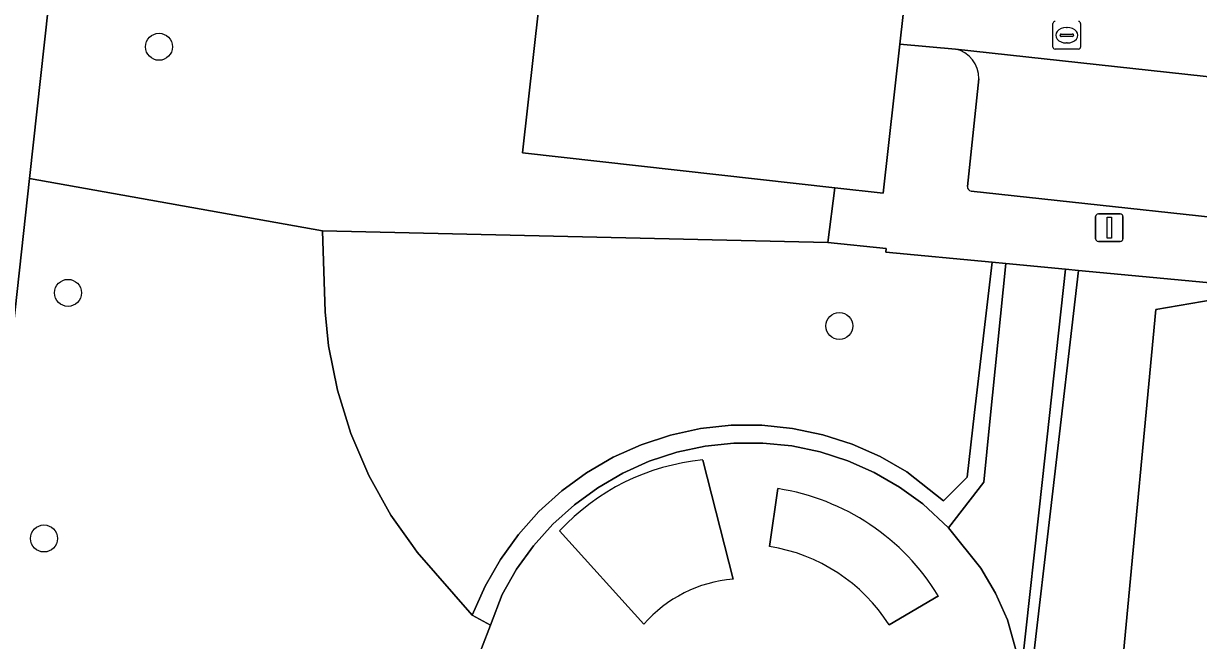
# Model space of a CAD drawing. Extents: x 162026 to 163502, y 387295 to 388169.
# Drawn here: x 162130.67 to 162173.27, y 387891.34 to 387913.7 of the extents above; entities that cross this region are included whole.
import ezdxf

# ---------------------------------------------------------------- set-up
doc = ezdxf.new("R2010")
doc.units = 0
for name, color, linetype in [('IMGEO_Boom', 7, 'Continuous'), ('IMGEO_Erf', 7, 'Continuous'), ('IMGEO_Gemengd_bos', 7, 'Continuous'), ('IMGEO_Groenvoorziening', 7, 'Continuous'), ('IMGEO_Haag', 7, 'Continuous'), ('IMGEO_Hek', 7, 'Continuous'), ('IMGEO_Lichtmast', 7, 'Continuous'), ('IMGEO_Loofbos', 7, 'Continuous'), ('IMGEO_Pand', 7, 'Continuous'), ('IMGEO_Parkeervlak_open', 7, 'Continuous'), ('IMGEO_Rijbaan_lokaal_open', 7, 'Continuous'), ('IMGEO_Rioolput', 7, 'Continuous'), ('IMGEO_Voetpad_open', 7, 'Continuous')]:
    doc.layers.add(name, color=color, linetype=linetype)

msp = doc.modelspace()

# ---------------------------------------------------------------- linework, layer by layer
at = {"layer": 'IMGEO_Boom'}
for centre in [(162135.586, 387912.86), (162132.286, 387903.94), (162160.249, 387902.74), (162131.414, 387895.036)]:
    msp.add_circle(centre, 0.489, dxfattribs=at)
at = {"layer": 'IMGEO_Erf'}
msp.add_lwpolyline([(162174.684, 387903.845), (162171.728, 387903.331), (162170.556, 387890.887), (162172.727, 387890.683), (162171.85, 387881.372), (162184.987, 387879.827)], dxfattribs=at)
at = {"layer": 'IMGEO_Gemengd_bos'}
msp.add_lwpolyline([(162155.221, 387899.019), (162156.33, 387899.138), (162157.446, 387899.142), (162158.555, 387899.028), (162159.647, 387898.799), (162160.709, 387898.458), (162161.73, 387898.007), (162162.702, 387897.448), (162164.031, 387896.403), (162164.881, 387897.264), (162165.153, 387899.6), (162165.789, 387905.052), (162161.931, 387905.419), (162161.942, 387905.547), (162159.835, 387905.769), (162141.507, 387906.189), (162141.605, 387903.256), (162141.734, 387902.024), (162142.054, 387900.409), (162142.541, 387898.836), (162143.19, 387897.322), (162143.994, 387895.884), (162144.777, 387894.776), (162144.944, 387894.539), (162146.944, 387892.255), (162147.408, 387893.309), (162147.964, 387894.276), (162148.616, 387895.18), (162149.36, 387896.012), (162150.187, 387896.76), (162151.088, 387897.418), (162152.053, 387897.979), (162153.07, 387898.436), (162154.13, 387898.784)], close=True, dxfattribs=at)
at = {"layer": 'IMGEO_Groenvoorziening'}
for points in [[(162152.337, 387940.998), (162140.731, 387942.294), (162141.881, 387952.591), (162140.511, 387954.289), (162143.368, 387980.597), (162141.338, 387980.843), (162138.923, 387981.135), (162130.895, 387908.088), (162141.507, 387906.189), (162159.835, 387905.769), (162160.086, 387907.751), (162148.766, 387909.013)], [(162146.944, 387892.255), (162144.944, 387894.539), (162144.777, 387894.776), (162143.994, 387895.884), (162143.19, 387897.322), (162142.541, 387898.836), (162142.054, 387900.409), (162141.734, 387902.024), (162141.605, 387903.256), (162141.507, 387906.189), (162130.895, 387908.088), (162128.072, 387882.398), (162127.867, 387880.534), (162143.344, 387886.938), (162146.955, 387888.433), (162147.061, 387890.019), (162147.277, 387891.047), (162147.602, 387891.898)], [(162160.709, 387898.458), (162159.647, 387898.799), (162158.555, 387899.028), (162157.446, 387899.142), (162156.33, 387899.138), (162155.221, 387899.019), (162154.13, 387898.784), (162153.07, 387898.436), (162152.053, 387897.979), (162151.088, 387897.418), (162150.187, 387896.76), (162149.36, 387896.012), (162148.616, 387895.18), (162147.964, 387894.276), (162147.408, 387893.309), (162146.944, 387892.255), (162147.602, 387891.898), (162148.025, 387893.008), (162148.548, 387893.919), (162149.164, 387894.77), (162149.865, 387895.553), (162150.644, 387896.258), (162151.492, 387896.877), (162152.401, 387897.405), (162153.36, 387897.834), (162154.358, 387898.161), (162155.386, 387898.382), (162156.43, 387898.494), (162157.481, 387898.497), (162158.526, 387898.389), (162159.554, 387898.173), (162160.554, 387897.851), (162161.515, 387897.426), (162162.426, 387896.902), (162163.278, 387896.287), (162164.206, 387895.424), (162165.484, 387897.075), (162165.707, 387899.275), (162166.289, 387905.004), (162165.789, 387905.052), (162165.153, 387899.6), (162164.881, 387897.264), (162164.031, 387896.403), (162162.702, 387897.448), (162161.73, 387898.007)], [(162167.989, 387896.753), (162168.92, 387904.753), (162168.455, 387904.798), (162167.612, 387897.17), (162166.848, 387890.257), (162167.001, 387889.02), (162167.002, 387888.622), (162167.004, 387887.969), (162166.896, 387886.924), (162166.68, 387885.896), (162166.358, 387884.896), (162165.933, 387883.935), (162164.903, 387882.323), (162165.19, 387882.066), (162166.269, 387883.755), (162166.714, 387884.761), (162167.048, 387885.798), (162167.272, 387886.865), (162167.383, 387887.944), (162167.396, 387888.379), (162167.361, 387889.244), (162167.208, 387890.038)]]:
    msp.add_lwpolyline(points, close=True, dxfattribs=at)
at = {"layer": 'IMGEO_Haag'}
for points in [[(162160.709, 387898.458), (162159.647, 387898.799), (162158.555, 387899.028), (162157.446, 387899.142), (162156.33, 387899.138), (162155.221, 387899.019), (162154.13, 387898.784), (162153.07, 387898.436), (162152.053, 387897.979), (162151.088, 387897.418), (162150.187, 387896.76), (162149.36, 387896.012), (162148.616, 387895.18), (162147.964, 387894.276), (162147.408, 387893.309), (162146.944, 387892.255), (162147.602, 387891.898), (162148.025, 387893.008), (162148.548, 387893.919), (162149.164, 387894.77), (162149.865, 387895.553), (162150.644, 387896.258), (162151.492, 387896.877), (162152.401, 387897.405), (162153.36, 387897.834), (162154.358, 387898.161), (162155.386, 387898.382), (162156.43, 387898.494), (162157.481, 387898.497), (162158.526, 387898.389), (162159.554, 387898.173), (162160.554, 387897.851), (162161.515, 387897.426), (162162.426, 387896.902), (162163.278, 387896.287), (162164.206, 387895.424), (162165.484, 387897.075), (162165.707, 387899.275), (162166.289, 387905.004), (162165.789, 387905.052), (162165.153, 387899.6), (162164.881, 387897.264), (162164.031, 387896.403), (162162.702, 387897.448), (162161.73, 387898.007)], [(162167.989, 387896.753), (162168.92, 387904.753), (162168.455, 387904.798), (162167.612, 387897.17), (162166.848, 387890.257), (162167.001, 387889.02), (162167.002, 387888.622), (162167.004, 387887.969), (162166.896, 387886.924), (162166.68, 387885.896), (162166.358, 387884.896), (162165.933, 387883.935), (162164.903, 387882.323), (162165.19, 387882.066), (162166.269, 387883.755), (162166.714, 387884.761), (162167.048, 387885.798), (162167.272, 387886.865), (162167.383, 387887.944), (162167.396, 387888.379), (162167.361, 387889.244), (162167.208, 387890.038)]]:
    msp.add_lwpolyline(points, close=True, dxfattribs=at)
at = {"layer": 'IMGEO_Hek'}
msp.add_lwpolyline([(162174.684, 387903.845), (162171.728, 387903.331), (162170.556, 387890.887), (162172.727, 387890.683), (162171.85, 387881.372), (162184.987, 387879.827)], dxfattribs=at)
at = {"layer": 'IMGEO_Lichtmast'}
for p, q in [((162169.541, 387905.903), (162169.541, 387906.703)), ((162169.541, 387906.703), (162169.541, 387905.903)), ((162169.641, 387906.803), (162170.431, 387906.803)), ((162170.431, 387906.803), (162169.641, 387906.803)), ((162170.531, 387906.703), (162170.531, 387905.903)), ((162170.531, 387905.903), (162170.531, 387906.703)), ((162170.431, 387905.803), (162169.641, 387905.803)), ((162169.641, 387905.803), (162170.431, 387905.803))]:
    msp.add_line(p, q, dxfattribs=at)
msp.add_lwpolyline([(162169.961, 387906.678), (162170.111, 387906.678), (162170.111, 387905.928), (162169.961, 387905.928), (162169.961, 387906.678)], dxfattribs=at)
for centre, start, end in [((162169.641, 387906.703), 90, 180), ((162169.641, 387906.703), 90, 180), ((162170.431, 387906.703), 0, 90), ((162170.431, 387906.703), 360, 90), ((162169.641, 387905.903), 180, 270), ((162169.641, 387905.903), 180, 270), ((162170.431, 387905.903), 270, 0), ((162170.431, 387905.903), 270, 0)]:
    msp.add_arc(centre, 0.1, start, end, dxfattribs=at)
at = {"layer": 'IMGEO_Loofbos'}
for points in [[(162171.728, 387903.331), (162174.684, 387903.845), (162174.697, 387903.966), (162174.719, 387904.201), (162168.92, 387904.753), (162167.989, 387896.753), (162167.208, 387890.038), (162167.361, 387889.244), (162167.396, 387888.379), (162167.383, 387887.944), (162167.272, 387886.865), (162167.048, 387885.798), (162166.714, 387884.761), (162166.269, 387883.755), (162165.19, 387882.066), (162165.386, 387881.891), (162167.785, 387879.745), (162175.856, 387872.528), (162176.723, 387871.285), (162177.312, 387869.89), (162177.598, 387868.402), (162177.571, 387866.907), (162175.011, 387840.691), (162179.708, 387840.17)], [(162201.008, 387822.336), (162202.235, 387819.498), (162214.54, 387824.935), (162208.73, 387837.034), (162203.311, 387837.645), (162191.913, 387839.079), (162190.097, 387839.307), (162191.3, 387848.871), (162188.873, 387849.177), (162190.113, 387859.038), (162182.846, 387859.915), (162184.551, 387875.63), (162184.963, 387879.62), (162184.987, 387879.827), (162171.85, 387881.372), (162172.727, 387890.683), (162170.556, 387890.887), (162171.728, 387903.331)]]:
    msp.add_lwpolyline(points, dxfattribs=at)
at = {"layer": 'IMGEO_Pand'}
msp.add_lwpolyline([(162154.961, 387952.409), (162158.206, 387981.925), (162149.378, 387982.899), (162147.377, 387983.12), (162145.124, 387983.369), (162141.881, 387952.591), (162140.731, 387942.294), (162152.337, 387940.998), (162148.766, 387909.013), (162160.086, 387907.751), (162161.838, 387907.556), (162162.443, 387912.958), (162164.867, 387934.596), (162165.43, 387939.618), (162169.747, 387939.264), (162170.042, 387941.872), (162171.334, 387941.727), (162171.711, 387945.098), (162154.36, 387946.945)], close=True, dxfattribs=at)
at = {"layer": 'IMGEO_Parkeervlak_open'}
for points in [[(162190.839, 387909.893), (162164.457, 387912.774)], [(162165.302, 387911.702), (162164.891, 387907.798)], [(162165.031, 387907.626), (162190.861, 387904.827), (162197.233, 387904.14)]]:
    msp.add_lwpolyline(points, dxfattribs=at)
for centre, radius, start, end in [((162164.244, 387911.737), 1.059, 358.0982, 78.3954), ((162165.063, 387907.795), 0.172, 179.0557, 259.2323)]:
    msp.add_arc(centre, radius, start, end, dxfattribs=at)
at = {"layer": 'IMGEO_Rijbaan_lokaal_open'}
msp.add_lwpolyline([(162187.249, 387932.227), (162171.788, 387933.89), (162171.7, 387933.9), (162164.867, 387934.596), (162162.443, 387912.958), (162164.457, 387912.774), (162190.839, 387909.893), (162198.769, 387909.076), (162198.98, 387909.164), (162198.763, 387909.668), (162196.417, 387915.126), (162193.251, 387915.414), (162171.27, 387917.741), (162170.496, 387917.812)], dxfattribs=at)
at = {"layer": 'IMGEO_Rioolput'}
for p, q in [((162167.995, 387912.852), (162167.995, 387913.704)), ((162168.297, 387913.321), (162168.695, 387913.321)), ((162168.483, 387913.558), (162168.508, 387913.558)), ((162168.996, 387913.704), (162168.996, 387912.852)), ((162168.254, 387913.272), (162168.254, 387913.284)), ((162168.692, 387913.235), (162168.294, 387913.235)), ((162168.506, 387912.998), (162168.481, 387912.998)), ((162168.738, 387913.284), (162168.738, 387913.272)), ((162168.922, 387912.778), (162168.07, 387912.778))]:
    msp.add_line(p, q, dxfattribs=at)
for points in [[(162167.995, 387912.852), (162167.995, 387913.704)], [(162168.996, 387913.704), (162168.996, 387912.852)], [(162168.922, 387912.778), (162168.07, 387912.778)]]:
    msp.add_lwpolyline(points, dxfattribs=at)
for centre, radius, start, end in [((162168.072, 387913.702), 0.0765, 91.552, 178.448), ((162168.072, 387913.702), 0.0765, 91.552, 178.448), ((162168.92, 387913.702), 0.0765, 1.552, 88.448), ((162168.92, 387913.702), 0.0765, 1.552, 88.448), ((162168.294, 387913.281), 0.0403, 85.8775, 175.7526), ((162168.699, 387913.283), 0.0386, 1.7309, 96.639), ((162168.291, 387913.271), 0.0366, 178.938, 274.7102), ((162168.695, 387913.278), 0.043, 264.8664, 352.4533), ((162168.072, 387912.854), 0.0765, 181.552, 268.448), ((162168.072, 387912.854), 0.0765, 181.552, 268.448), ((162168.92, 387912.854), 0.0765, 271.552, 358.448), ((162168.92, 387912.854), 0.0765, 271.552, 358.448)]:
    msp.add_arc(centre, radius, start, end, dxfattribs=at)
for centre, major_axis, ratio, start_param, end_param in [((162168.482, 387913.278), (-0.387, 0.002), 0.722429, 4.712389, 7.853982), ((162168.507, 387913.278), (-0.39, 0.002), 0.717154, 1.570796, 4.712389)]:
    msp.add_ellipse(centre, major_axis=major_axis, ratio=ratio, start_param=start_param, end_param=end_param, dxfattribs=at)
at = {"layer": 'IMGEO_Voetpad_open'}
for points in [[(162127.867, 387880.534), (162128.072, 387882.398), (162130.895, 387908.088), (162138.923, 387981.135), (162140.996, 388000), (162141.066, 388000.633), (162141.155, 388001.444), (162160.037, 387999.428), (162159.908, 387998.648), (162159.673, 387998.494)], [(162164.457, 387912.774), (162162.443, 387912.958), (162161.838, 387907.556), (162160.086, 387907.751), (162159.835, 387905.769), (162161.942, 387905.547), (162161.931, 387905.419), (162165.789, 387905.052), (162166.289, 387905.004), (162168.455, 387904.798), (162168.92, 387904.753), (162174.719, 387904.201), (162181.596, 387903.362), (162191.595, 387902.255), (162202.371, 387901.061), (162213.439, 387875.511), (162230.561, 387835.984)], [(162164.891, 387907.798), (162165.302, 387911.702)], [(162197.233, 387904.14), (162190.861, 387904.827), (162165.031, 387907.626)], [(162166.848, 387890.257), (162166.341, 387892.09), (162165.912, 387893.049), (162165.384, 387893.958), (162164.206, 387895.424), (162163.278, 387896.287), (162162.426, 387896.902), (162161.515, 387897.426), (162160.554, 387897.851), (162159.554, 387898.173), (162158.526, 387898.389), (162157.481, 387898.497), (162156.43, 387898.494), (162155.386, 387898.382), (162154.358, 387898.161), (162153.36, 387897.834), (162152.401, 387897.405), (162151.492, 387896.877), (162150.644, 387896.258), (162149.865, 387895.553), (162149.164, 387894.77), (162148.548, 387893.919), (162148.025, 387893.008), (162147.602, 387891.898), (162147.277, 387891.047)], [(162156.396, 387893.562), (162155.298, 387897.881)], [(162155.298, 387897.881), (162156.396, 387893.562)], [(162158.023, 387896.844), (162157.715, 387894.746)], [(162157.715, 387894.746), (162158.023, 387896.844)], [(162150.108, 387895.316), (162153.16, 387891.926)], [(162153.16, 387891.926), (162150.108, 387895.316)], [(162162.057, 387891.901), (162163.839, 387892.952)], [(162163.839, 387892.952), (162162.057, 387891.901)]]:
    msp.add_lwpolyline(points, dxfattribs=at)
msp.add_lwpolyline([(162168.455, 387904.798), (162166.289, 387905.004), (162165.707, 387899.275), (162165.484, 387897.075), (162164.206, 387895.424), (162165.384, 387893.958), (162165.912, 387893.049), (162166.341, 387892.09), (162166.848, 387890.257), (162167.612, 387897.17)], close=True, dxfattribs=at)
for centre, radius, start, end in [((162164.244, 387911.737), 1.059, 358.0982, 78.3954), ((162165.063, 387907.795), 0.172, 179.0557, 259.2323), ((162156.07, 387889.786), 8.132, 95.4468, 137.1521), ((162156.07, 387889.786), 8.132, 95.4468, 137.1521), ((162156.748, 387888.647), 8.295, 31.2611, 81.159), ((162156.748, 387888.647), 8.295, 31.2611, 81.159), ((162156.735, 387888.515), 6.308, 32.4686, 81.0635), ((162156.735, 387888.515), 6.308, 32.4686, 81.0635), ((162156.792, 387888.761), 4.817, 94.7109, 138.9279), ((162156.792, 387888.761), 4.817, 94.7109, 138.9279)]:
    msp.add_arc(centre, radius, start, end, dxfattribs=at)

doc.saveas('drawing.dxf')
